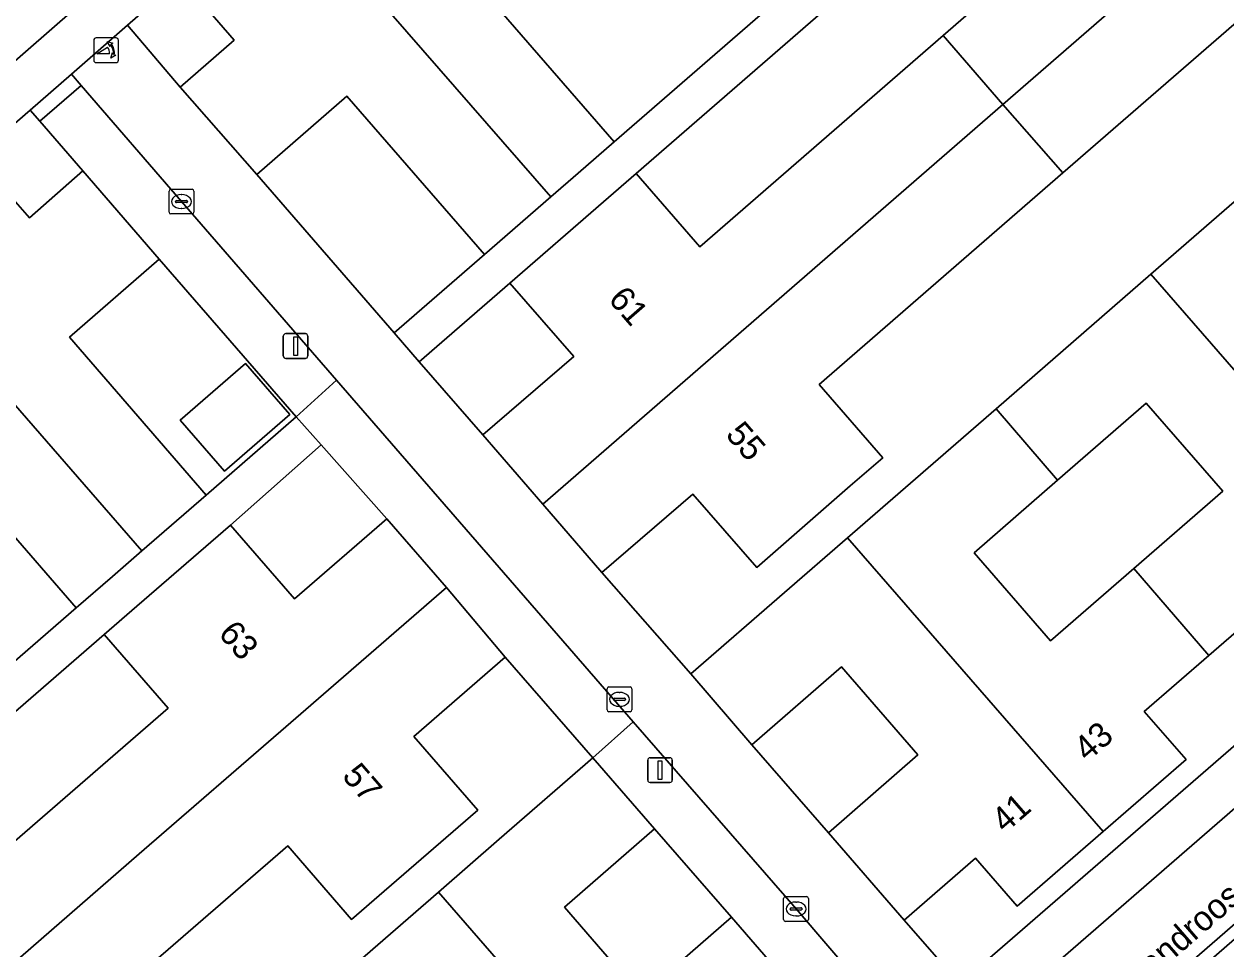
# Model space of a CAD drawing. Extents: x 155887 to 156869, y 383880 to 384678.
# Drawn here: x 156372.39 to 156420.85, y 384054.39 to 384091.67 of the extents above; entities that cross this region are included whole.
import ezdxf

# ---------------------------------------------------------------- set-up
doc = ezdxf.new("R2010")
doc.units = 0
for name, color, linetype in [('IMGEO_Erf', 7, 'Continuous'), ('IMGEO_Groenvoorziening', 7, 'Continuous'), ('IMGEO_Haag', 7, 'Continuous'), ('IMGEO_Hek', 7, 'Continuous'), ('IMGEO_Kolk', 7, 'Continuous'), ('IMGEO_Lichtmast', 7, 'Continuous'), ('IMGEO_Openbare_ruimte_label', 7, 'Continuous'), ('IMGEO_Pand', 7, 'Continuous'), ('IMGEO_Pand_nummerreeks', 7, 'Continuous'), ('IMGEO_Parkeervlak_open', 7, 'Continuous'), ('IMGEO_Poller', 7, 'Continuous'), ('IMGEO_Rijbaan_lokaal_gesloten', 7, 'Continuous'), ('IMGEO_Rijbaan_lokaal_open', 7, 'Continuous'), ('IMGEO_Rioolput', 7, 'Continuous'), ('IMGEO_Voetpad_open', 7, 'Continuous')]:
    doc.layers.add(name, color=color, linetype=linetype)

msp = doc.modelspace()

# ---------------------------------------------------------------- linework, layer by layer
at = {"layer": 'IMGEO_Erf'}
for points in [[(156376.563, 384091.626), (156378.694, 384089.126), (156380.862, 384091.014), (156379.178, 384092.963), (156383.31, 384096.544), (156387.343, 384100.039), (156389.026, 384098.098), (156391.114, 384099.898), (156393.122, 384101.629), (156391.441, 384103.579), (156395.553, 384107.151), (156399.575, 384110.654), (156401.26, 384108.716), (156403.346, 384110.532), (156405.34, 384112.268), (156403.652, 384114.207), (156407.776, 384117.782), (156411.814, 384121.284), (156413.529, 384119.333), (156415.714, 384121.241), (156413.498, 384123.756)], [(156419.186, 384099.674), (156416.623, 384102.623), (156397.065, 384085.643), (156399.634, 384082.686), (156409.439, 384091.205)], [(156399.272, 384065.478), (156403.047, 384068.756), (156405.584, 384070.959), (156411.576, 384076.162), (156417.817, 384081.582), (156423.929, 384086.889), (156430.009, 384092.169), (156432.478, 384094.313), (156436.253, 384097.591), (156432.716, 384101.7), (156429.081, 384098.541), (156431.643, 384095.592), (156427.869, 384092.312), (156426.56, 384091.174), (156423.997, 384094.123), (156414.263, 384085.664), (156404.448, 384077.134), (156407.011, 384074.185), (156405.702, 384073.048), (156401.928, 384069.768), (156399.358, 384072.724), (156395.691, 384069.561)], [(156397.646, 384099.377), (156394.168, 384096.354), (156390.65, 384093.296), (156396.188, 384086.925), (156403.184, 384093.007)], [(156385.411, 384088.755), (156381.777, 384085.596), (156387.315, 384079.217), (156390.955, 384082.377)], [(156410.122, 384052.983), (156447.142, 384085.078), (156444.873, 384087.686), (156442.019, 384085.204), (156443.695, 384083.269), (156440.298, 384080.316), (156436.883, 384077.347), (156435.201, 384079.289), (156432.554, 384076.982), (156429.802, 384074.584), (156431.483, 384072.642), (156428.134, 384069.735), (156424.65, 384066.712), (156422.968, 384068.654), (156420.152, 384066.214), (156417.553, 384063.962), (156419.235, 384062.02), (156415.892, 384059.117), (156412.427, 384056.109), (156410.745, 384058.051), (156407.867, 384055.552)], [(156377.847, 384082.195), (156374.221, 384079.051), (156379.742, 384072.677), (156383.364, 384075.842)], [(156394.557, 384078.261), (156391.981, 384081.225), (156388.326, 384078.052), (156390.886, 384075.104)], [(156380.469, 384073.648), (156378.688, 384075.703), (156381.325, 384077.99), (156383.107, 384075.935)], [(156414.058, 384073.284), (156410.689, 384070.357), (156413.772, 384066.809), (156417.127, 384069.723), (156420.718, 384072.843), (156417.635, 384076.392)], [(156387.012, 384071.727), (156384.368, 384074.71), (156380.718, 384071.474), (156383.293, 384068.503)], [(156371.444, 384071.664), (156367.963, 384068.649), (156364.437, 384065.594), (156367.493, 384062.066), (156374.5, 384068.136)], [(156404.823, 384059.067), (156408.43, 384062.209), (156405.352, 384065.756), (156401.737, 384062.619)], [(156400.911, 384055.67), (156397.807, 384059.229), (156394.175, 384056.07), (156397.275, 384052.506)]]:
    msp.add_lwpolyline(points, close=True, dxfattribs=at)
for points in [[(156370.907, 384085.791), (156372.61, 384083.854), (156374.769, 384085.744), (156373.027, 384087.747), (156372.634, 384088.199), (156329.142, 384050.413)], [(156368.265, 384055.477), (156378.205, 384064.093), (156375.63, 384067.064), (156365.923, 384058.654)], [(156382.991, 384051.369), (156389.102, 384056.682), (156391.551, 384058.811), (156395.324, 384062.092), (156391.794, 384066.151), (156388.111, 384062.957), (156390.686, 384059.987), (156386.908, 384056.712), (156385.6, 384055.578), (156383.025, 384058.547), (156373.088, 384049.931)]]:
    msp.add_lwpolyline(points, dxfattribs=at)
at = {"layer": 'IMGEO_Groenvoorziening'}
for points in [[(156373.027, 384087.747), (156374.695, 384089.194), (156374.302, 384089.648), (156372.634, 384088.199)], [(156384.983, 384077.308), (156378.74, 384084.511), (156374.695, 384089.194), (156373.027, 384087.747), (156374.769, 384085.744), (156377.847, 384082.195), (156383.364, 384075.842)], [(156407.432, 384051.437), (156403.514, 384056), (156396.947, 384063.546), (156395.324, 384062.092), (156397.807, 384059.229), (156400.911, 384055.67), (156403.953, 384052.169), (156405.803, 384050.022)]]:
    msp.add_lwpolyline(points, close=True, dxfattribs=at)
at = {"layer": 'IMGEO_Haag'}
msp.add_lwpolyline([(156373.027, 384087.747), (156374.695, 384089.194), (156374.302, 384089.648), (156372.634, 384088.199)], close=True, dxfattribs=at)
at = {"layer": 'IMGEO_Hek'}
for points in [[(156372.634, 384088.199), (156373.027, 384087.747)], [(156373.027, 384087.747), (156374.769, 384085.744)], [(156377.847, 384082.195), (156383.364, 384075.842)], [(156404.823, 384059.067), (156401.737, 384062.619)], [(156397.807, 384059.229), (156400.911, 384055.67)]]:
    msp.add_lwpolyline(points, dxfattribs=at)
at = {"layer": 'IMGEO_Kolk'}
for p, q in [((156378.24, 384084.085), (156378.24, 384084.937)), ((156378.315, 384085.011), (156379.167, 384085.011)), ((156379.241, 384084.937), (156379.241, 384084.085)), ((156378.499, 384084.505), (156378.499, 384084.517)), ((156378.937, 384084.468), (156378.539, 384084.468)), ((156378.542, 384084.554), (156378.94, 384084.554)), ((156378.728, 384084.791), (156378.753, 384084.791)), ((156378.983, 384084.517), (156378.983, 384084.505)), ((156379.167, 384084.011), (156378.315, 384084.011)), ((156378.751, 384084.231), (156378.726, 384084.231)), ((156403.014, 384055.575), (156403.014, 384056.427)), ((156403.089, 384056.501), (156403.941, 384056.501)), ((156404.015, 384056.427), (156404.015, 384055.575)), ((156403.273, 384055.995), (156403.273, 384056.007)), ((156403.711, 384055.958), (156403.313, 384055.958)), ((156403.316, 384056.044), (156403.714, 384056.044)), ((156403.502, 384056.281), (156403.527, 384056.281)), ((156403.757, 384056.007), (156403.757, 384055.995)), ((156403.941, 384055.501), (156403.089, 384055.501)), ((156403.525, 384055.721), (156403.5, 384055.721))]:
    msp.add_line(p, q, dxfattribs=at)
for points in [[(156378.24, 384084.085), (156378.24, 384084.937)], [(156378.315, 384085.011), (156379.167, 384085.011)], [(156379.241, 384084.937), (156379.241, 384084.085)], [(156379.167, 384084.011), (156378.315, 384084.011)], [(156403.014, 384055.575), (156403.014, 384056.427)], [(156403.089, 384056.501), (156403.941, 384056.501)], [(156404.015, 384056.427), (156404.015, 384055.575)], [(156403.941, 384055.501), (156403.089, 384055.501)]]:
    msp.add_lwpolyline(points, dxfattribs=at)
for centre, radius, start, end in [((156378.317, 384084.935), 0.0765, 91.552, 178.448), ((156378.317, 384084.935), 0.0765, 91.552, 178.448), ((156379.165, 384084.935), 0.0765, 1.552, 88.448), ((156379.165, 384084.935), 0.0765, 1.552, 88.448), ((156378.539, 384084.514), 0.0403, 85.8775, 175.7526), ((156378.536, 384084.504), 0.0366, 178.938, 274.7102), ((156378.94, 384084.511), 0.043, 264.8664, 352.4533), ((156378.944, 384084.516), 0.0386, 1.7309, 96.639), ((156378.317, 384084.087), 0.0765, 181.552, 268.448), ((156378.317, 384084.087), 0.0765, 181.552, 268.448), ((156379.165, 384084.087), 0.0765, 271.552, 358.448), ((156379.165, 384084.087), 0.0765, 271.552, 358.448), ((156403.091, 384056.425), 0.0765, 91.552, 178.448), ((156403.091, 384056.425), 0.0765, 91.552, 178.448), ((156403.939, 384056.425), 0.0765, 1.552, 88.448), ((156403.939, 384056.425), 0.0765, 1.552, 88.448), ((156403.313, 384056.004), 0.0403, 85.8775, 175.7526), ((156403.31, 384055.994), 0.0366, 178.938, 274.7102), ((156403.714, 384056.001), 0.043, 264.8664, 352.4533), ((156403.718, 384056.006), 0.0386, 1.7309, 96.639), ((156403.091, 384055.577), 0.0765, 181.552, 268.448), ((156403.091, 384055.577), 0.0765, 181.552, 268.448), ((156403.939, 384055.577), 0.0765, 271.552, 358.448), ((156403.939, 384055.577), 0.0765, 271.552, 358.448)]:
    msp.add_arc(centre, radius, start, end, dxfattribs=at)
for centre, major_axis, ratio, start_param, end_param in [((156378.727, 384084.511), (-0.387, 0.002), 0.722429, 4.712389, 7.853982), ((156378.752, 384084.511), (-0.39, 0.002), 0.717154, 1.570796, 4.712389), ((156403.501, 384056.001), (-0.387, 0.002), 0.722429, 4.712389, 7.853982), ((156403.526, 384056.001), (-0.39, 0.002), 0.717154, 1.570796, 4.712389)]:
    msp.add_ellipse(centre, major_axis=major_axis, ratio=ratio, start_param=start_param, end_param=end_param, dxfattribs=at)
at = {"layer": 'IMGEO_Lichtmast'}
for p, q in [((156382.844, 384078.289), (156382.844, 384079.089)), ((156382.844, 384079.089), (156382.844, 384078.289)), ((156382.944, 384079.189), (156383.734, 384079.189)), ((156383.734, 384079.189), (156382.944, 384079.189)), ((156383.834, 384079.089), (156383.834, 384078.289)), ((156383.834, 384078.289), (156383.834, 384079.089)), ((156383.734, 384078.189), (156382.944, 384078.189)), ((156382.944, 384078.189), (156383.734, 384078.189)), ((156397.534, 384061.197), (156397.534, 384061.997)), ((156397.534, 384061.997), (156397.534, 384061.197)), ((156397.634, 384062.097), (156398.424, 384062.097)), ((156398.424, 384062.097), (156397.634, 384062.097)), ((156398.524, 384061.997), (156398.524, 384061.197)), ((156398.524, 384061.197), (156398.524, 384061.997)), ((156398.424, 384061.097), (156397.634, 384061.097)), ((156397.634, 384061.097), (156398.424, 384061.097))]:
    msp.add_line(p, q, dxfattribs=at)
for points in [[(156383.264, 384079.064), (156383.414, 384079.064), (156383.414, 384078.314), (156383.264, 384078.314), (156383.264, 384079.064)], [(156397.954, 384061.972), (156398.104, 384061.972), (156398.104, 384061.222), (156397.954, 384061.222), (156397.954, 384061.972)]]:
    msp.add_lwpolyline(points, dxfattribs=at)
for centre, start, end in [((156382.944, 384079.089), 90, 180), ((156382.944, 384079.089), 90, 180), ((156383.734, 384079.089), 0, 90), ((156383.734, 384079.089), 360, 90), ((156382.944, 384078.289), 180, 270), ((156382.944, 384078.289), 180, 270), ((156383.734, 384078.289), 270, 0), ((156383.734, 384078.289), 270, 0), ((156397.634, 384061.997), 90, 180), ((156397.634, 384061.997), 90, 180), ((156398.424, 384061.997), 0, 90), ((156398.424, 384061.997), 360, 90), ((156397.634, 384061.197), 180, 270), ((156397.634, 384061.197), 180, 270), ((156398.424, 384061.197), 270, 0), ((156398.424, 384061.197), 270, 0)]:
    msp.add_arc(centre, 0.1, start, end, dxfattribs=at)
at = {"layer": 'IMGEO_Pand'}
for points in [[(156411.857, 384088.428), (156430.319, 384104.469), (156427.912, 384107.243), (156424.276, 384104.084), (156421.707, 384107.041), (156417.933, 384103.761), (156416.623, 384102.623), (156419.186, 384099.674), (156409.439, 384091.205)], [(156411.857, 384088.428), (156414.263, 384085.664), (156423.997, 384094.123), (156426.56, 384091.174), (156427.869, 384092.312), (156431.643, 384095.592), (156429.081, 384098.541), (156432.716, 384101.7), (156430.319, 384104.469)], [(156393.624, 384084.696), (156394.729, 384085.657), (156396.188, 384086.925), (156390.65, 384093.296), (156394.168, 384096.354), (156391.114, 384099.898), (156389.026, 384098.098), (156387.343, 384100.039), (156383.31, 384096.544)], [(156393.624, 384084.696), (156383.31, 384096.544), (156379.178, 384092.963), (156380.862, 384091.014), (156378.694, 384089.126), (156381.777, 384085.596), (156385.411, 384088.755), (156390.955, 384082.377)], [(156393.307, 384072.311), (156411.857, 384088.428), (156409.439, 384091.205), (156399.634, 384082.686), (156397.065, 384085.643), (156395.755, 384084.505), (156391.981, 384081.225), (156394.557, 384078.261), (156390.886, 384075.104)], [(156393.307, 384072.311), (156395.691, 384069.561), (156399.358, 384072.724), (156401.928, 384069.768), (156405.702, 384073.048), (156407.011, 384074.185), (156404.448, 384077.134), (156414.263, 384085.664), (156411.857, 384088.428)], [(156426.421, 384084.026), (156423.929, 384086.889), (156417.817, 384081.582), (156428.134, 384069.735), (156431.483, 384072.642), (156429.802, 384074.584), (156432.554, 384076.982), (156429.508, 384080.481), (156426.01, 384077.442), (156422.927, 384080.99)], [(156377.147, 384070.429), (156379.742, 384072.677), (156374.221, 384079.051), (156377.847, 384082.195), (156374.769, 384085.744), (156372.61, 384083.854), (156370.907, 384085.791), (156366.855, 384082.263)], [(156367.963, 384068.649), (156371.444, 384071.664), (156374.5, 384068.136), (156375.963, 384069.403), (156377.147, 384070.429), (156366.855, 384082.263), (156362.758, 384078.696), (156364.439, 384076.748), (156362.432, 384075.006), (156365.492, 384071.489)], [(156417.817, 384081.582), (156411.576, 384076.162), (156414.058, 384073.284), (156417.635, 384076.392), (156420.718, 384072.843), (156417.127, 384069.723), (156420.152, 384066.214), (156422.968, 384068.654), (156424.65, 384066.712), (156428.134, 384069.735)], [(156380.469, 384073.648), (156383.107, 384075.935), (156381.325, 384077.99), (156378.688, 384075.703)], [(156420.152, 384066.214), (156417.127, 384069.723), (156413.772, 384066.809), (156410.689, 384070.357), (156414.058, 384073.284), (156411.576, 384076.162), (156405.584, 384070.959), (156415.892, 384059.117), (156419.235, 384062.02), (156417.553, 384063.962)], [(156389.421, 384068.954), (156387.012, 384071.727), (156383.293, 384068.503), (156380.718, 384071.474), (156376.94, 384068.199), (156375.63, 384067.064), (156378.205, 384064.093), (156368.265, 384055.477), (156370.676, 384052.704), (156377.035, 384058.217), (156383.154, 384063.521)], [(156415.892, 384059.117), (156405.584, 384070.959), (156403.047, 384068.756), (156399.272, 384065.478), (156401.737, 384062.619), (156405.352, 384065.756), (156408.43, 384062.209), (156404.823, 384059.067), (156407.867, 384055.552), (156410.745, 384058.051), (156412.427, 384056.109)], [(156389.421, 384068.954), (156383.154, 384063.521), (156377.035, 384058.217), (156370.676, 384052.704), (156373.088, 384049.931), (156383.025, 384058.547), (156385.6, 384055.578), (156386.908, 384056.712), (156390.686, 384059.987), (156388.111, 384062.957), (156391.794, 384066.151)], [(156399.411, 384044.829), (156402.793, 384047.77), (156401.107, 384049.7), (156403.953, 384052.169), (156400.911, 384055.67), (156397.275, 384052.506), (156394.175, 384056.07), (156397.807, 384059.229), (156395.324, 384062.092), (156391.551, 384058.811), (156389.102, 384056.682)], [(156399.411, 384044.829), (156389.102, 384056.682), (156382.991, 384051.369), (156385.479, 384048.509), (156388.958, 384051.527), (156392.034, 384047.982), (156388.56, 384044.968), (156391.614, 384041.457), (156394.31, 384043.798), (156395.995, 384041.858)]]:
    msp.add_lwpolyline(points, close=True, dxfattribs=at)
at = {"layer": 'IMGEO_Parkeervlak_open'}
msp.add_lwpolyline([(156413.906, 384048.462), (156416.764, 384045.168), (156462.406, 384084.734), (156459.54, 384088.037), (156458.91, 384087.552)], close=True, dxfattribs=at)
at = {"layer": 'IMGEO_Poller'}
for p, q in [((156375.201, 384091.012), (156375.201, 384090.205)), ((156375.201, 384091.012), (156375.201, 384090.205)), ((156376.103, 384091.107), (156375.295, 384091.107)), ((156376.103, 384091.107), (156375.295, 384091.107)), ((156376.197, 384090.205), (156376.197, 384091.012)), ((156376.197, 384090.205), (156376.197, 384091.012)), ((156375.295, 384090.11), (156376.103, 384090.11)), ((156375.295, 384090.11), (156376.103, 384090.11))]:
    msp.add_line(p, q, dxfattribs=at)
for points in [[(156375.836, 384090.463), (156375.323, 384090.463), (156375.753, 384090.738)], [(156375.88, 384090.836), (156375.868, 384090.763), (156375.743, 384090.968)], [(156375.743, 384090.968), (156375.974, 384090.902), (156375.903, 384090.87)], [(156375.896, 384090.291), (156375.962, 384090.522), (156375.992, 384090.454)], [(156376.028, 384090.427), (156376.1, 384090.416), (156375.896, 384090.291)]]:
    msp.add_lwpolyline(points, dxfattribs=at)
for centre, radius, start, end in [((156375.295, 384091.012), 0.0946, 90, 180), ((156375.295, 384091.012), 0.0946, 90, 180), ((156375.508, 384090.513), 0.332, 351.3247, 42.4854), ((156375.522, 384090.523), 0.476, 351.7527, 41.1691), ((156375.522, 384090.523), 0.516, 349.3569, 42.2912), ((156376.103, 384091.012), 0.0946, 0, 90), ((156376.103, 384091.012), 0.0946, 0, 90), ((156375.295, 384090.205), 0.0946, 180, 270), ((156375.295, 384090.205), 0.0946, 180, 270), ((156376.103, 384090.205), 0.0946, 270, 0), ((156376.103, 384090.205), 0.0946, 270, 0)]:
    msp.add_arc(centre, radius, start, end, dxfattribs=at)
at = {"layer": 'IMGEO_Rijbaan_lokaal_gesloten'}
for points in [[(156323.513, 384054.313), (156327.105, 384050.098), (156331.018, 384054.386), (156412.184, 384125.247), (156412.191, 384125.253), (156413.195, 384126.129)], [(156372.8, 384013.411), (156411.334, 384046.878), (156413.606, 384048.808), (156458.618, 384087.909), (156458.873, 384088.104), (156452.602, 384095.338)], [(156449.055, 384084.789), (156448.166, 384083.918), (156444.013, 384079.846), (156371.934, 384017.308)]]:
    msp.add_lwpolyline(points, dxfattribs=at)
at = {"layer": 'IMGEO_Rijbaan_lokaal_open'}
for points in [[(156452.947, 384095.643), (156452.602, 384095.338), (156458.873, 384088.104), (156458.618, 384087.909), (156413.606, 384048.808), (156411.334, 384046.878), (156372.8, 384013.411)], [(156373.103, 384013.064), (156411.601, 384046.501), (156413.906, 384048.462), (156458.91, 384087.552), (156459.54, 384088.037), (156452.947, 384095.643)]]:
    msp.add_lwpolyline(points, dxfattribs=at)
at = {"layer": 'IMGEO_Rioolput'}
for p, q in [((156395.896, 384064.024), (156395.896, 384064.876)), ((156395.971, 384064.95), (156396.823, 384064.95)), ((156396.384, 384064.73), (156396.409, 384064.73)), ((156396.897, 384064.876), (156396.897, 384064.024)), ((156396.155, 384064.444), (156396.155, 384064.456)), ((156396.593, 384064.407), (156396.195, 384064.407)), ((156396.198, 384064.493), (156396.596, 384064.493)), ((156396.407, 384064.17), (156396.382, 384064.17)), ((156396.639, 384064.456), (156396.639, 384064.444)), ((156396.823, 384063.95), (156395.971, 384063.95))]:
    msp.add_line(p, q, dxfattribs=at)
for points in [[(156395.896, 384064.024), (156395.896, 384064.876)], [(156395.971, 384064.95), (156396.823, 384064.95)], [(156396.897, 384064.876), (156396.897, 384064.024)], [(156396.823, 384063.95), (156395.971, 384063.95)]]:
    msp.add_lwpolyline(points, dxfattribs=at)
for centre, radius, start, end in [((156395.973, 384064.874), 0.0765, 91.552, 178.448), ((156395.973, 384064.874), 0.0765, 91.552, 178.448), ((156396.821, 384064.874), 0.0765, 1.552, 88.448), ((156396.821, 384064.874), 0.0765, 1.552, 88.448), ((156396.195, 384064.453), 0.0403, 85.8775, 175.7526), ((156396.192, 384064.443), 0.0366, 178.938, 274.7102), ((156396.596, 384064.45), 0.043, 264.8664, 352.4533), ((156396.6, 384064.455), 0.0386, 1.7309, 96.639), ((156395.973, 384064.026), 0.0765, 181.552, 268.448), ((156395.973, 384064.026), 0.0765, 181.552, 268.448), ((156396.821, 384064.026), 0.0765, 271.552, 358.448), ((156396.821, 384064.026), 0.0765, 271.552, 358.448)]:
    msp.add_arc(centre, radius, start, end, dxfattribs=at)
for centre, major_axis, ratio, start_param, end_param in [((156396.383, 384064.45), (-0.387, 0.002), 0.722429, 4.712389, 7.853982), ((156396.408, 384064.45), (-0.39, 0.002), 0.717154, 1.570796, 4.712389)]:
    msp.add_ellipse(centre, major_axis=major_axis, ratio=ratio, start_param=start_param, end_param=end_param, dxfattribs=at)
at = {"layer": 'IMGEO_Voetpad_open'}
for points in [[(156413.498, 384123.756), (156412.191, 384125.253), (156412.184, 384125.247), (156331.018, 384054.386), (156327.105, 384050.098), (156328.149, 384048.934), (156329.142, 384050.413), (156372.634, 384088.199), (156374.302, 384089.648), (156376.563, 384091.626)], [(156416.623, 384102.623), (156417.933, 384103.761), (156421.707, 384107.041), (156425.345, 384110.2), (156424.35, 384111.346), (156424.31, 384111.392), (156420.675, 384108.211), (156418.058, 384105.937), (156416.901, 384104.931), (156415.428, 384103.65), (156408.416, 384097.555), (156405.85, 384095.325), (156403.184, 384093.007), (156396.188, 384086.925), (156394.729, 384085.657), (156393.624, 384084.696), (156390.955, 384082.377), (156387.315, 384079.217), (156388.326, 384078.052), (156391.981, 384081.225), (156395.755, 384084.505), (156397.065, 384085.643)], [(156393.307, 384072.311), (156390.886, 384075.104), (156388.326, 384078.052), (156387.315, 384079.217), (156381.777, 384085.596), (156378.694, 384089.126), (156376.563, 384091.626), (156374.302, 384089.648), (156374.695, 384089.194), (156378.74, 384084.511), (156384.983, 384077.308), (156396.947, 384063.546), (156403.514, 384056), (156407.432, 384051.437), (156407.826, 384050.978), (156410.122, 384052.983), (156407.867, 384055.552), (156404.823, 384059.067), (156401.737, 384062.619), (156399.272, 384065.478), (156395.691, 384069.561)], [(156384.983, 384077.308), (156383.364, 384075.842), (156384.368, 384074.71), (156387.012, 384071.727), (156389.421, 384068.954), (156391.794, 384066.151), (156395.324, 384062.092), (156396.947, 384063.546)], [(156380.718, 384071.474), (156384.368, 384074.71), (156383.364, 384075.842), (156379.742, 384072.677), (156377.147, 384070.429), (156375.963, 384069.403), (156374.5, 384068.136), (156367.493, 384062.066), (156364.907, 384059.826), (156364.733, 384059.675), (156365.749, 384058.503), (156365.923, 384058.654), (156375.63, 384067.064), (156376.94, 384068.199)]]:
    msp.add_lwpolyline(points, close=True, dxfattribs=at)
for points in [[(156444.013, 384079.846), (156448.166, 384083.918), (156447.142, 384085.078), (156410.122, 384052.983), (156407.826, 384050.978), (156406.195, 384049.568), (156362.61, 384011.694), (156360.938, 384011.241), (156362.105, 384009.899), (156362.712, 384010.226), (156363.265, 384010.638)], [(156371.934, 384017.308), (156444.013, 384079.846)]]:
    msp.add_lwpolyline(points, dxfattribs=at)

# ---------------------------------------------------------------- texts
at = {"layer": 'IMGEO_Openbare_ruimte_label'}
msp.add_text('Zandroos', height=1, rotation=40.9433, dxfattribs=at).set_placement((156417.27, 384052.692))
at = {"layer": 'IMGEO_Pand_nummerreeks'}
for s, rotation, p in [('61', 310.9938, (156395.908, 384080.55)), ('55', 311.0043, (156400.636, 384075.096)), ('63', 310.9159, (156380.189, 384067.077)), ('43', 40.9659, (156415.257, 384061.904)), ('57', 310.9254, (156385.176, 384061.336)), ('41', 40.9659, (156411.938, 384059.023))]:
    msp.add_text(s, height=1, rotation=rotation, dxfattribs=at).set_placement(p)

doc.saveas('drawing.dxf')
